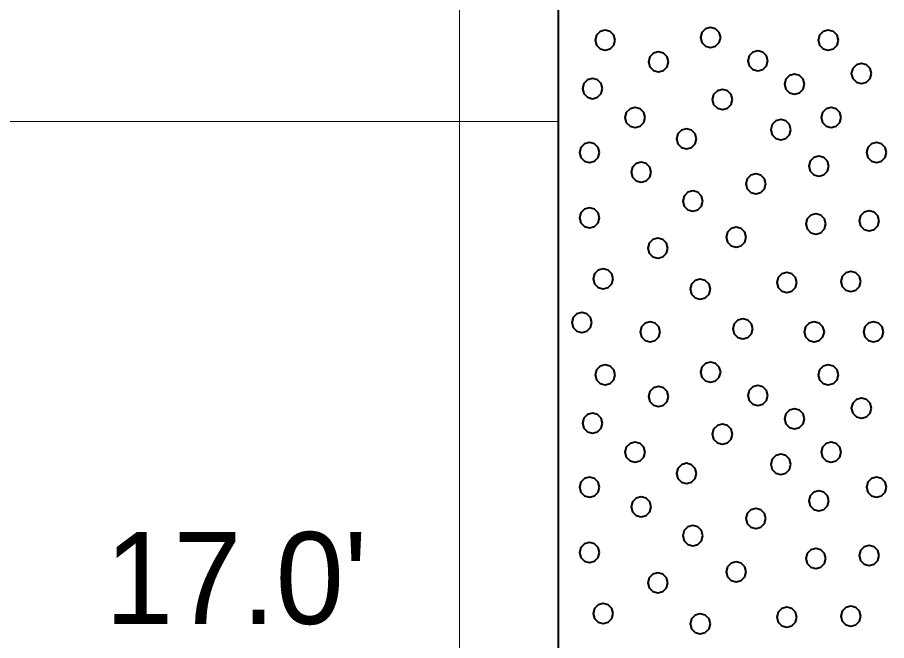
# Model space of a CAD drawing. Extents: x -76 to 974, y -1080 to -735.
# Drawn here: x 190.03 to 196.63, y -946.03 to -941.3 of the extents above; entities that cross this region are included whole.
import ezdxf

# ---------------------------------------------------------------- set-up
doc = ezdxf.new("R2010")
doc.units = 0
doc.header["$LTSCALE"] = 0.36
doc.layers.add('27', color=7, linetype='Continuous', lineweight=40)
doc.layers.add('7', color=7, linetype='Continuous', lineweight=13)

msp = doc.modelspace()

# ---------------------------------------------------------------- linework, layer by layer
at = {"layer": '27'}
msp.add_line((194.1412, -936.1789), (194.1412, -946.1789), dxfattribs=at)
for points in [[(194.5731, -941.4716), (194.5629, -941.4335), (194.535, -941.4056), (194.4969, -941.3954), (194.4588, -941.4056), (194.4309, -941.4335), (194.4207, -941.4716), (194.4309, -941.5097), (194.4588, -941.5375), (194.4969, -941.5478), (194.535, -941.5375), (194.5629, -941.5097)], [(195.374, -941.452), (195.3638, -941.4139), (195.3359, -941.386), (195.2978, -941.3758), (195.2597, -941.386), (195.2319, -941.4139), (195.2216, -941.452), (195.2319, -941.4901), (195.2597, -941.518), (195.2978, -941.5282), (195.3359, -941.518), (195.3638, -941.4901)], [(196.2677, -941.4716), (196.2575, -941.4335), (196.2296, -941.4056), (196.1915, -941.3954), (196.1534, -941.4056), (196.1255, -941.4335), (196.1153, -941.4716), (196.1255, -941.5097), (196.1534, -941.5376), (196.1915, -941.5478), (196.2296, -941.5376), (196.2575, -941.5097)], [(195.7331, -941.6278), (195.7229, -941.5897), (195.695, -941.5618), (195.6569, -941.5516), (195.6188, -941.5618), (195.5909, -941.5897), (195.5807, -941.6278), (195.5909, -941.6659), (195.6188, -941.6938), (195.6569, -941.704), (195.695, -941.6938), (195.7229, -941.6659)], [(194.978, -941.6368), (194.9678, -941.5987), (194.9399, -941.5708), (194.9018, -941.5606), (194.8637, -941.5708), (194.8358, -941.5987), (194.8256, -941.6368), (194.8358, -941.6749), (194.8637, -941.7028), (194.9018, -941.713), (194.9399, -941.7028), (194.9678, -941.6749)], [(196.5186, -941.7237), (196.5083, -941.6856), (196.4805, -941.6577), (196.4424, -941.6475), (196.4043, -941.6577), (196.3764, -941.6856), (196.3662, -941.7237), (196.3764, -941.7618), (196.4043, -941.7897), (196.4424, -941.7999), (196.4805, -941.7897), (196.5083, -941.7618)], [(196.0113, -941.8051), (196.0011, -941.767), (195.9732, -941.7391), (195.9351, -941.7289), (195.897, -941.7391), (195.8691, -941.767), (195.8589, -941.8051), (195.8691, -941.8432), (195.897, -941.8711), (195.9351, -941.8813), (195.9732, -941.8711), (196.0011, -941.8432)], [(194.4769, -941.8394), (194.4667, -941.8013), (194.4388, -941.7734), (194.4007, -941.7632), (194.3626, -941.7734), (194.3347, -941.8013), (194.3245, -941.8394), (194.3347, -941.8775), (194.3626, -941.9054), (194.4007, -941.9156), (194.4388, -941.9054), (194.4667, -941.8775)], [(195.463, -941.9226), (195.4528, -941.8845), (195.4249, -941.8566), (195.3868, -941.8464), (195.3487, -941.8566), (195.3208, -941.8845), (195.3106, -941.9226), (195.3208, -941.9607), (195.3487, -941.9886), (195.3868, -941.9988), (195.4249, -941.9886), (195.4528, -941.9607)], [(194.7998, -942.0581), (194.7896, -942.02), (194.7617, -941.9921), (194.7236, -941.9819), (194.6855, -941.9921), (194.6576, -942.02), (194.6474, -942.0581), (194.6576, -942.0962), (194.6855, -942.1241), (194.7236, -942.1343), (194.7617, -942.1241), (194.7896, -942.0962)], [(196.2885, -942.0581), (196.2782, -942.02), (196.2504, -941.9921), (196.2123, -941.9819), (196.1742, -941.9921), (196.1463, -942.02), (196.1361, -942.0581), (196.1463, -942.0962), (196.1742, -942.1241), (196.2123, -942.1343), (196.2504, -942.1241), (196.2782, -942.0962)], [(195.9071, -942.1509), (195.8969, -942.1128), (195.869, -942.0849), (195.8309, -942.0747), (195.7928, -942.0849), (195.7649, -942.1128), (195.7547, -942.1509), (195.7649, -942.189), (195.7928, -942.2169), (195.8309, -942.2271), (195.869, -942.2169), (195.8969, -942.189)], [(195.1913, -942.2195), (195.1811, -942.1814), (195.1532, -942.1535), (195.1151, -942.1433), (195.077, -942.1535), (195.0492, -942.1814), (195.0389, -942.2195), (195.0492, -942.2576), (195.077, -942.2855), (195.1151, -942.2957), (195.1532, -942.2855), (195.1811, -942.2576)], [(194.454, -942.3238), (194.4438, -942.2857), (194.4159, -942.2578), (194.3778, -942.2476), (194.3397, -942.2578), (194.3118, -942.2857), (194.3016, -942.3238), (194.3118, -942.3619), (194.3397, -942.3897), (194.3778, -942.4), (194.4159, -942.3897), (194.4438, -942.3619)], [(196.6342, -942.3238), (196.624, -942.2857), (196.5961, -942.2578), (196.558, -942.2476), (196.5199, -942.2578), (196.4921, -942.2857), (196.4818, -942.3238), (196.4921, -942.3619), (196.5199, -942.3897), (196.558, -942.4), (196.5961, -942.3897), (196.624, -942.3619)], [(194.8456, -942.4738), (194.8354, -942.4357), (194.8075, -942.4078), (194.7694, -942.3976), (194.7313, -942.4078), (194.7034, -942.4357), (194.6932, -942.4738), (194.7034, -942.5119), (194.7313, -942.5398), (194.7694, -942.55), (194.8075, -942.5398), (194.8354, -942.5119)], [(196.1957, -942.428), (196.1854, -942.3899), (196.1576, -942.362), (196.1195, -942.3518), (196.0814, -942.362), (196.0535, -942.3899), (196.0433, -942.428), (196.0535, -942.4661), (196.0814, -942.494), (196.1195, -942.5042), (196.1576, -942.494), (196.1854, -942.4661)], [(195.7177, -942.5615), (195.7074, -942.5234), (195.6796, -942.4955), (195.6415, -942.4853), (195.6034, -942.4955), (195.5755, -942.5234), (195.5653, -942.5615), (195.5755, -942.5996), (195.6034, -942.6275), (195.6415, -942.6377), (195.6796, -942.6275), (195.7074, -942.5996)], [(195.2397, -942.6924), (195.2294, -942.6543), (195.2016, -942.6264), (195.1635, -942.6162), (195.1254, -942.6264), (195.0975, -942.6543), (195.0873, -942.6924), (195.0975, -942.7305), (195.1254, -942.7584), (195.1635, -942.7686), (195.2016, -942.7584), (195.2294, -942.7305)], [(194.454, -942.8196), (194.4438, -942.7815), (194.4159, -942.7536), (194.3778, -942.7434), (194.3397, -942.7536), (194.3118, -942.7815), (194.3016, -942.8196), (194.3118, -942.8577), (194.3397, -942.8855), (194.3778, -942.8958), (194.4159, -942.8855), (194.4438, -942.8577)], [(196.1728, -942.8666), (196.1626, -942.8285), (196.1347, -942.8006), (196.0966, -942.7904), (196.0585, -942.8006), (196.0306, -942.8285), (196.0204, -942.8666), (196.0306, -942.9047), (196.0585, -942.9326), (196.0966, -942.9428), (196.1347, -942.9326), (196.1626, -942.9047)], [(196.577, -942.8424), (196.5668, -942.8043), (196.5389, -942.7764), (196.5008, -942.7662), (196.4627, -942.7764), (196.4348, -942.8043), (196.4246, -942.8424), (196.4348, -942.8805), (196.4627, -942.9084), (196.5008, -942.9186), (196.5389, -942.9084), (196.5668, -942.8805)], [(195.5676, -942.967), (195.5574, -942.9289), (195.5295, -942.901), (195.4914, -942.8908), (195.4533, -942.901), (195.4255, -942.9289), (195.4152, -942.967), (195.4255, -943.0051), (195.4533, -943.033), (195.4914, -943.0432), (195.5295, -943.033), (195.5574, -943.0051)], [(194.9727, -943.0509), (194.9625, -943.0128), (194.9346, -942.9849), (194.8965, -942.9747), (194.8584, -942.9849), (194.8305, -943.0128), (194.8203, -943.0509), (194.8305, -943.089), (194.8584, -943.1169), (194.8965, -943.1271), (194.9346, -943.1169), (194.9625, -943.089)], [(194.557, -943.2823), (194.5468, -943.2442), (194.5189, -943.2163), (194.4808, -943.2061), (194.4427, -943.2163), (194.4148, -943.2442), (194.4046, -943.2823), (194.4148, -943.3204), (194.4427, -943.3483), (194.4808, -943.3585), (194.5189, -943.3483), (194.5468, -943.3204)], [(195.9528, -943.3115), (195.9426, -943.2734), (195.9147, -943.2455), (195.8766, -943.2353), (195.8385, -943.2455), (195.8106, -943.2734), (195.8004, -943.3115), (195.8106, -943.3496), (195.8385, -943.3775), (195.8766, -943.3877), (195.9147, -943.3775), (195.9426, -943.3496)], [(196.4385, -943.3039), (196.4283, -943.2658), (196.4004, -943.2379), (196.3623, -943.2277), (196.3242, -943.2379), (196.2963, -943.2658), (196.2861, -943.3039), (196.2963, -943.342), (196.3242, -943.3699), (196.3623, -943.3801), (196.4004, -943.3699), (196.4283, -943.342)], [(195.2956, -943.3624), (195.2854, -943.3243), (195.2575, -943.2964), (195.2194, -943.2862), (195.1813, -943.2964), (195.1534, -943.3243), (195.1432, -943.3624), (195.1534, -943.4005), (195.1813, -943.4284), (195.2194, -943.4386), (195.2575, -943.4284), (195.2854, -943.4005)], [(194.3955, -943.6154), (194.3853, -943.5773), (194.3574, -943.5494), (194.3193, -943.5392), (194.2812, -943.5494), (194.2533, -943.5773), (194.2431, -943.6154), (194.2533, -943.6535), (194.2812, -943.6814), (194.3193, -943.6916), (194.3574, -943.6814), (194.3853, -943.6535)], [(195.6185, -943.6624), (195.6083, -943.6243), (195.5804, -943.5964), (195.5423, -943.5862), (195.5042, -943.5964), (195.4763, -943.6243), (195.4661, -943.6624), (195.4763, -943.7005), (195.5042, -943.7284), (195.5423, -943.7386), (195.5804, -943.7284), (195.6083, -943.7005)], [(194.9142, -943.6853), (194.904, -943.6472), (194.8761, -943.6193), (194.838, -943.6091), (194.7999, -943.6193), (194.772, -943.6472), (194.7618, -943.6853), (194.772, -943.7234), (194.7999, -943.7513), (194.838, -943.7615), (194.8761, -943.7513), (194.904, -943.7234)], [(196.1613, -943.6853), (196.1511, -943.6472), (196.1232, -943.6193), (196.0851, -943.6091), (196.047, -943.6193), (196.0191, -943.6472), (196.0089, -943.6853), (196.0191, -943.7234), (196.047, -943.7513), (196.0851, -943.7615), (196.1232, -943.7513), (196.1511, -943.7234)], [(196.6114, -943.6853), (196.6011, -943.6472), (196.5733, -943.6193), (196.5352, -943.6091), (196.4971, -943.6193), (196.4692, -943.6472), (196.459, -943.6853), (196.4692, -943.7234), (196.4971, -943.7513), (196.5352, -943.7615), (196.5733, -943.7513), (196.6011, -943.7234)], [(195.374, -943.992), (195.3638, -943.9539), (195.3359, -943.926), (195.2978, -943.9158), (195.2597, -943.926), (195.2319, -943.9539), (195.2216, -943.992), (195.2319, -944.0301), (195.2597, -944.058), (195.2978, -944.0682), (195.3359, -944.058), (195.3638, -944.0301)], [(194.5731, -944.0116), (194.5629, -943.9735), (194.535, -943.9456), (194.4969, -943.9354), (194.4588, -943.9456), (194.4309, -943.9735), (194.4207, -944.0116), (194.4309, -944.0497), (194.4588, -944.0775), (194.4969, -944.0878), (194.535, -944.0775), (194.5629, -944.0497)], [(196.2677, -944.0116), (196.2575, -943.9735), (196.2296, -943.9456), (196.1915, -943.9354), (196.1534, -943.9456), (196.1255, -943.9735), (196.1153, -944.0116), (196.1255, -944.0497), (196.1534, -944.0776), (196.1915, -944.0878), (196.2296, -944.0776), (196.2575, -944.0497)], [(194.978, -944.1768), (194.9678, -944.1387), (194.9399, -944.1108), (194.9018, -944.1006), (194.8637, -944.1108), (194.8358, -944.1387), (194.8256, -944.1768), (194.8358, -944.2149), (194.8637, -944.2428), (194.9018, -944.253), (194.9399, -944.2428), (194.9678, -944.2149)], [(195.7331, -944.1678), (195.7229, -944.1297), (195.695, -944.1018), (195.6569, -944.0916), (195.6188, -944.1018), (195.5909, -944.1297), (195.5807, -944.1678), (195.5909, -944.2059), (195.6188, -944.2338), (195.6569, -944.244), (195.695, -944.2338), (195.7229, -944.2059)], [(196.5186, -944.2637), (196.5083, -944.2256), (196.4805, -944.1977), (196.4424, -944.1875), (196.4043, -944.1977), (196.3764, -944.2256), (196.3662, -944.2637), (196.3764, -944.3018), (196.4043, -944.3297), (196.4424, -944.3399), (196.4805, -944.3297), (196.5083, -944.3018)], [(194.4769, -944.3794), (194.4667, -944.3413), (194.4388, -944.3134), (194.4007, -944.3032), (194.3626, -944.3134), (194.3347, -944.3413), (194.3245, -944.3794), (194.3347, -944.4175), (194.3626, -944.4454), (194.4007, -944.4556), (194.4388, -944.4454), (194.4667, -944.4175)], [(196.0113, -944.3451), (196.0011, -944.307), (195.9732, -944.2791), (195.9351, -944.2689), (195.897, -944.2791), (195.8691, -944.307), (195.8589, -944.3451), (195.8691, -944.3832), (195.897, -944.4111), (195.9351, -944.4213), (195.9732, -944.4111), (196.0011, -944.3832)], [(195.463, -944.4626), (195.4528, -944.4245), (195.4249, -944.3966), (195.3868, -944.3864), (195.3487, -944.3966), (195.3208, -944.4245), (195.3106, -944.4626), (195.3208, -944.5007), (195.3487, -944.5286), (195.3868, -944.5388), (195.4249, -944.5286), (195.4528, -944.5007)], [(194.7998, -944.5981), (194.7896, -944.56), (194.7617, -944.5321), (194.7236, -944.5219), (194.6855, -944.5321), (194.6576, -944.56), (194.6474, -944.5981), (194.6576, -944.6362), (194.6855, -944.6641), (194.7236, -944.6743), (194.7617, -944.6641), (194.7896, -944.6362)], [(196.2885, -944.5981), (196.2782, -944.56), (196.2504, -944.5321), (196.2123, -944.5219), (196.1742, -944.5321), (196.1463, -944.56), (196.1361, -944.5981), (196.1463, -944.6362), (196.1742, -944.6641), (196.2123, -944.6743), (196.2504, -944.6641), (196.2782, -944.6362)], [(195.9071, -944.6909), (195.8969, -944.6528), (195.869, -944.6249), (195.8309, -944.6147), (195.7928, -944.6249), (195.7649, -944.6528), (195.7547, -944.6909), (195.7649, -944.729), (195.7928, -944.7569), (195.8309, -944.7671), (195.869, -944.7569), (195.8969, -944.729)], [(195.1913, -944.7595), (195.1811, -944.7214), (195.1532, -944.6935), (195.1151, -944.6833), (195.077, -944.6935), (195.0492, -944.7214), (195.0389, -944.7595), (195.0492, -944.7976), (195.077, -944.8255), (195.1151, -944.8357), (195.1532, -944.8255), (195.1811, -944.7976)], [(194.454, -944.8638), (194.4438, -944.8257), (194.4159, -944.7978), (194.3778, -944.7876), (194.3397, -944.7978), (194.3118, -944.8257), (194.3016, -944.8638), (194.3118, -944.9019), (194.3397, -944.9297), (194.3778, -944.94), (194.4159, -944.9297), (194.4438, -944.9019)], [(196.6342, -944.8638), (196.624, -944.8257), (196.5961, -944.7978), (196.558, -944.7876), (196.5199, -944.7978), (196.4921, -944.8257), (196.4818, -944.8638), (196.4921, -944.9019), (196.5199, -944.9297), (196.558, -944.94), (196.5961, -944.9297), (196.624, -944.9019)], [(196.1957, -944.968), (196.1854, -944.9299), (196.1576, -944.902), (196.1195, -944.8918), (196.0814, -944.902), (196.0535, -944.9299), (196.0433, -944.968), (196.0535, -945.0061), (196.0814, -945.034), (196.1195, -945.0442), (196.1576, -945.034), (196.1854, -945.0061)], [(194.8456, -945.0138), (194.8354, -944.9757), (194.8075, -944.9478), (194.7694, -944.9376), (194.7313, -944.9478), (194.7034, -944.9757), (194.6932, -945.0138), (194.7034, -945.0519), (194.7313, -945.0798), (194.7694, -945.09), (194.8075, -945.0798), (194.8354, -945.0519)], [(195.7177, -945.1015), (195.7074, -945.0634), (195.6796, -945.0355), (195.6415, -945.0253), (195.6034, -945.0355), (195.5755, -945.0634), (195.5653, -945.1015), (195.5755, -945.1396), (195.6034, -945.1675), (195.6415, -945.1777), (195.6796, -945.1675), (195.7074, -945.1396)], [(195.2397, -945.2324), (195.2294, -945.1943), (195.2016, -945.1664), (195.1635, -945.1562), (195.1254, -945.1664), (195.0975, -945.1943), (195.0873, -945.2324), (195.0975, -945.2705), (195.1254, -945.2984), (195.1635, -945.3086), (195.2016, -945.2984), (195.2294, -945.2705)], [(194.454, -945.3596), (194.4438, -945.3215), (194.4159, -945.2936), (194.3778, -945.2834), (194.3397, -945.2936), (194.3118, -945.3215), (194.3016, -945.3596), (194.3118, -945.3977), (194.3397, -945.4255), (194.3778, -945.4358), (194.4159, -945.4255), (194.4438, -945.3977)], [(196.577, -945.3824), (196.5668, -945.3443), (196.5389, -945.3164), (196.5008, -945.3062), (196.4627, -945.3164), (196.4348, -945.3443), (196.4246, -945.3824), (196.4348, -945.4205), (196.4627, -945.4484), (196.5008, -945.4586), (196.5389, -945.4484), (196.5668, -945.4205)], [(196.1728, -945.4066), (196.1626, -945.3685), (196.1347, -945.3406), (196.0966, -945.3304), (196.0585, -945.3406), (196.0306, -945.3685), (196.0204, -945.4066), (196.0306, -945.4447), (196.0585, -945.4726), (196.0966, -945.4828), (196.1347, -945.4726), (196.1626, -945.4447)], [(195.5676, -945.507), (195.5574, -945.4689), (195.5295, -945.441), (195.4914, -945.4308), (195.4533, -945.441), (195.4255, -945.4689), (195.4152, -945.507), (195.4255, -945.5451), (195.4533, -945.573), (195.4914, -945.5832), (195.5295, -945.573), (195.5574, -945.5451)], [(194.9727, -945.5909), (194.9625, -945.5528), (194.9346, -945.5249), (194.8965, -945.5147), (194.8584, -945.5249), (194.8305, -945.5528), (194.8203, -945.5909), (194.8305, -945.629), (194.8584, -945.6569), (194.8965, -945.6671), (194.9346, -945.6569), (194.9625, -945.629)], [(194.557, -945.8223), (194.5468, -945.7842), (194.5189, -945.7563), (194.4808, -945.7461), (194.4427, -945.7563), (194.4148, -945.7842), (194.4046, -945.8223), (194.4148, -945.8604), (194.4427, -945.8883), (194.4808, -945.8985), (194.5189, -945.8883), (194.5468, -945.8604)], [(195.9528, -945.8515), (195.9426, -945.8134), (195.9147, -945.7855), (195.8766, -945.7753), (195.8385, -945.7855), (195.8106, -945.8134), (195.8004, -945.8515), (195.8106, -945.8896), (195.8385, -945.9175), (195.8766, -945.9277), (195.9147, -945.9175), (195.9426, -945.8896)], [(196.4385, -945.8439), (196.4283, -945.8058), (196.4004, -945.7779), (196.3623, -945.7677), (196.3242, -945.7779), (196.2963, -945.8058), (196.2861, -945.8439), (196.2963, -945.882), (196.3242, -945.9099), (196.3623, -945.9201), (196.4004, -945.9099), (196.4283, -945.882)], [(195.2956, -945.9024), (195.2854, -945.8643), (195.2575, -945.8364), (195.2194, -945.8262), (195.1813, -945.8364), (195.1534, -945.8643), (195.1432, -945.9024), (195.1534, -945.9405), (195.1813, -945.9684), (195.2194, -945.9786), (195.2575, -945.9684), (195.2854, -945.9405)]]:
    msp.add_lwpolyline(points, close=True, dxfattribs=at)
at = {"layer": '7'}
for p, q in [((193.3912, -1042.0988), (193.3912, -895.7205)), ((138.9742, -942.09), (194.1412, -942.09))]:
    msp.add_line(p, q, dxfattribs=at)

# ---------------------------------------------------------------- texts
at = {"layer": '27'}
msp.add_text("17.0'", height=0.6976, dxfattribs=at).set_placement((190.6978, -945.9025))

doc.saveas('drawing.dxf')
